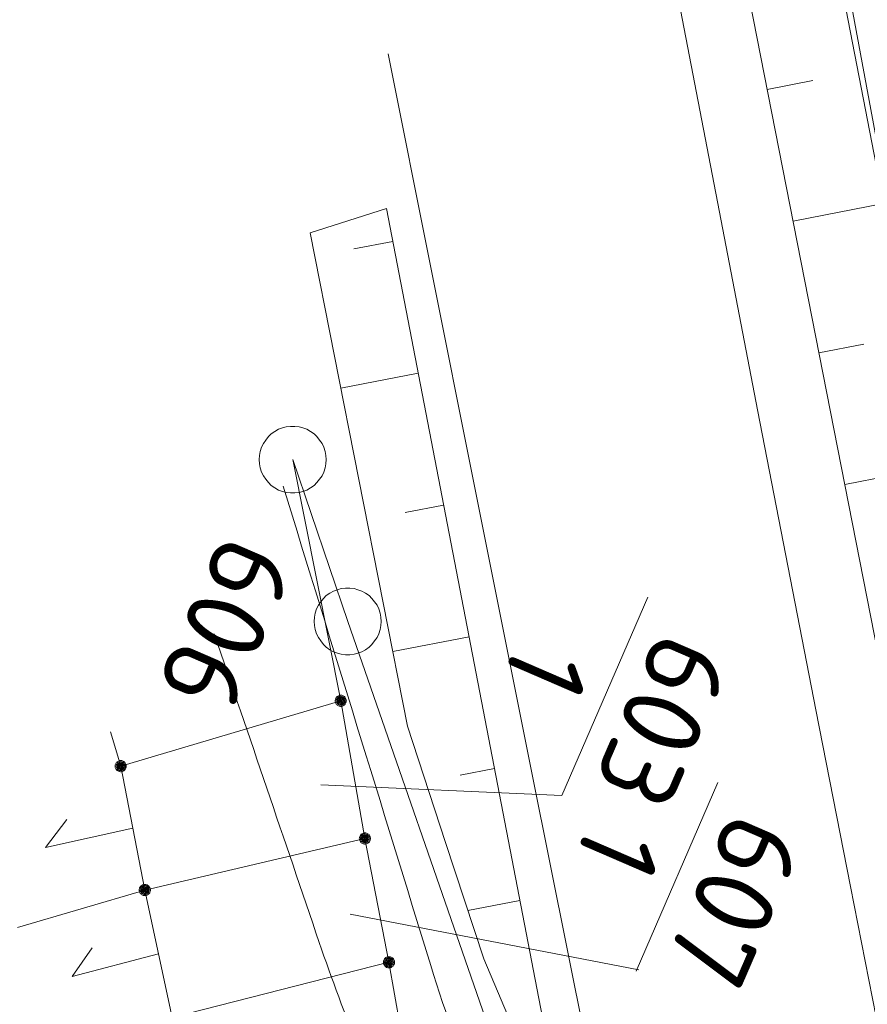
# Model space of a CAD drawing. Header units: metres. Extents: x 3425540 to 3446143, y 5432760 to 5444637.
# Tile 527 of 656: x 3436975 to 3436994, y 5444022 to 5444044. Entities that reach past the tile are written whole.
import ezdxf
from ezdxf.enums import TextEntityAlignment as Align

# ---------------------------------------------------------------- set-up
doc = ezdxf.new("R2010")
doc.units = ezdxf.units.M
for name, color, linetype, lineweight in [('B_Bestand', 9, 'Continuous', 18), ('B_Böschung', 9, 'Continuous', 18), ('B_Flurgrenzen', 9, 'Continuous', 18)]:
    doc.layers.add(name, color=color, linetype=linetype, lineweight=lineweight)
doc.styles.get("Standard").update_dxf_attribs({"font": 'isocpeur.ttf'})

msp = doc.modelspace()

# ---------------------------------------------------------------- linework, layer by layer
at = {"layer": 'B_Bestand'}
for points in [[(3436988.055, 5444054.163), (3436988.971, 5444049.417), (3436989.897, 5444044.603), (3436990.844, 5444039.685), (3436991.785, 5444034.807), (3436993.08, 5444028.136), (3436993.853, 5444024.189), (3436994.591, 5444020.433), (3436995.647, 5444015.77)], [(3436983.514, 5444042.799), (3436985.436, 5444033.172), (3436986.735, 5444026.69), (3436987.924, 5444020.756), (3436988.773, 5444016.51), (3436989.398, 5444013.374), (3436989.983, 5444010.432), (3436990.995, 5444004.198)]]:
    msp.add_lwpolyline(points, dxfattribs=at)
for points, knots in [([(3436989.382, 5444012.815), (3436988.893, 5444013.207), (3436988.404, 5444013.598), (3436987.915, 5444013.989), (3436987.351, 5444014.44), (3436987.152, 5444015.222), (3436986.888, 5444015.896), (3436986.038, 5444018.064), (3436985.15, 5444020.208), (3436984.467, 5444022.426), (3436983.367, 5444025.997), (3436982.267, 5444029.567), (3436981.167, 5444033.137)], [0, 0, 0, 0, 0.084571, 0.084571, 0.084571, 0.182062, 0.182062, 0.182062, 0.49553, 0.49553, 0.49553, 1, 1, 1, 1]), ([(3436966.646, 5444003.147), (3436970.435, 5444004.248), (3436974.224, 5444005.348), (3436978.013, 5444006.448), (3436980.099, 5444007.054), (3436982.129, 5444007.762), (3436984.173, 5444008.576), (3436984.872, 5444008.855), (3436985.466, 5444009.403), (3436985.787, 5444010.116), (3436986.114, 5444010.844), (3436986.027, 5444011.673), (3436985.787, 5444012.391), (3436985.151, 5444014.297), (3436984.516, 5444016.211), (3436983.808, 5444018.097), (3436983.201, 5444019.714), (3436982.53, 5444021.305), (3436981.974, 5444022.939), (3436981.192, 5444025.238), (3436980.409, 5444027.537), (3436979.627, 5444029.836)], [0, 0, 0, 0, 0.28617, 0.28617, 0.28617, 0.443734, 0.443734, 0.443734, 0.497668, 0.497668, 0.497668, 0.55267, 0.55267, 0.55267, 0.698684, 0.698684, 0.698684, 0.823863, 0.823863, 0.823863, 1, 1, 1, 1])]:
    msp.add_open_spline(points, degree=3, knots=knots, dxfattribs=at)
at = {"layer": 'B_Böschung'}
for p, q in [((3436997.84, 5444022.646), (3436991.164, 5444057.202)), ((3436991.992, 5444042.003), (3436993.008, 5444042.202)), ((3436983.479, 5444039.342), (3436981.771, 5444038.798)), ((3436987.594, 5444017.987), (3436983.479, 5444039.342)), ((3436992.571, 5444039.059), (3436994.592, 5444039.456)), ((3436983.62, 5444038.608), (3436982.748, 5444038.44)), ((3436993.149, 5444036.115), (3436994.155, 5444036.313)), ((3436984.188, 5444035.662), (3436982.455, 5444035.328)), ((3436993.727, 5444033.171), (3436995.73, 5444033.565)), ((3436984.755, 5444032.716), (3436983.895, 5444032.55)), ((3436985.323, 5444029.77), (3436983.616, 5444029.441)), ((3436985.89, 5444026.824), (3436985.122, 5444026.676)), ((3436986.458, 5444023.879), (3436985.296, 5444023.655))]:
    msp.add_line(p, q, dxfattribs=at)
for points in [[(3436997.839, 5444022.499), (3436996.597, 5444023.043), (3436995.743, 5444024.208), (3436995.122, 5444026.071), (3436989.145, 5444056.504)], [(3436987.594, 5444017.987), (3436985.652, 5444022.569), (3436984.799, 5444025.17), (3436983.945, 5444027.771), (3436981.771, 5444038.798)]]:
    msp.add_lwpolyline(points, dxfattribs=at)
at = {"layer": 'B_Flurgrenzen'}
for p, q in [((3436994.636, 5444039.793), (3436993.406, 5444046.409)), ((3436982.609, 5444030.114), (3436981.379, 5444033.73)), ((3436982.455, 5444028.34), (3436981.379, 5444033.73)), ((3436989.319, 5444030.653), (3436987.401, 5444026.221)), ((3436987.222, 5444016.829), (3436982.609, 5444030.114)), ((3436982.455, 5444028.34), (3436977.534, 5444026.879)), ((3436982.994, 5444025.263), (3436982.455, 5444028.34)), ((3436977.303, 5444027.648), (3436977.534, 5444026.879)), ((3436977.534, 5444026.879), (3436978.072, 5444024.109)), ((3436987.401, 5444026.221), (3436982.007, 5444026.458)), ((3436990.885, 5444026.511), (3436989.062, 5444022.297)), ((3436982.994, 5444025.263), (3436978.072, 5444024.109)), ((3436983.532, 5444022.494), (3436982.994, 5444025.263)), ((3436978.072, 5444024.109), (3436975.225, 5444023.269)), ((3436978.072, 5444024.109), (3436978.687, 5444021.263)), ((3436989.118, 5444022.327), (3436982.667, 5444023.573)), ((3436983.532, 5444022.494), (3436978.687, 5444021.263)), ((3436984.685, 5444015.984), (3436983.532, 5444022.494))]:
    msp.add_line(p, q, dxfattribs=at)
for points in [[(3436982.129, 5444033.73), (3436982.123, 5444033.824), (3436982.105, 5444033.913), (3436982.076, 5444034.008), (3436982.035, 5444034.09), (3436981.981, 5444034.167), (3436981.922, 5444034.244), (3436981.857, 5444034.309), (3436981.781, 5444034.362), (3436981.698, 5444034.409), (3436981.609, 5444034.439), (3436981.521, 5444034.462), (3436981.426, 5444034.474), (3436981.332, 5444034.474), (3436981.237, 5444034.462), (3436981.149, 5444034.439), (3436981.06, 5444034.409), (3436980.977, 5444034.362), (3436980.901, 5444034.309), (3436980.836, 5444034.244), (3436980.777, 5444034.167), (3436980.723, 5444034.09), (3436980.682, 5444034.008), (3436980.653, 5444033.913), (3436980.635, 5444033.824), (3436980.629, 5444033.73), (3436980.635, 5444033.636), (3436980.653, 5444033.547), (3436980.682, 5444033.452), (3436980.723, 5444033.37), (3436980.777, 5444033.293), (3436980.836, 5444033.216), (3436980.901, 5444033.151), (3436980.977, 5444033.098), (3436981.06, 5444033.051), (3436981.149, 5444033.021), (3436981.237, 5444032.998), (3436981.332, 5444032.986), (3436981.426, 5444032.986), (3436981.521, 5444032.998), (3436981.609, 5444033.021), (3436981.698, 5444033.051), (3436981.781, 5444033.098), (3436981.857, 5444033.151), (3436981.922, 5444033.216), (3436981.981, 5444033.293), (3436982.035, 5444033.37), (3436982.076, 5444033.452), (3436982.105, 5444033.547), (3436982.123, 5444033.636), (3436982.129, 5444033.73)], [(3436983.359, 5444030.114), (3436983.353, 5444030.208), (3436983.335, 5444030.297), (3436983.306, 5444030.392), (3436983.265, 5444030.474), (3436983.211, 5444030.551), (3436983.152, 5444030.628), (3436983.087, 5444030.693), (3436983.011, 5444030.746), (3436982.928, 5444030.793), (3436982.839, 5444030.823), (3436982.751, 5444030.846), (3436982.656, 5444030.858), (3436982.562, 5444030.858), (3436982.467, 5444030.846), (3436982.379, 5444030.823), (3436982.29, 5444030.793), (3436982.207, 5444030.746), (3436982.131, 5444030.693), (3436982.066, 5444030.628), (3436982.007, 5444030.551), (3436981.953, 5444030.474), (3436981.912, 5444030.392), (3436981.883, 5444030.297), (3436981.865, 5444030.208), (3436981.859, 5444030.114), (3436981.865, 5444030.02), (3436981.883, 5444029.931), (3436981.912, 5444029.836), (3436981.953, 5444029.754), (3436982.007, 5444029.677), (3436982.066, 5444029.6), (3436982.131, 5444029.535), (3436982.207, 5444029.482), (3436982.29, 5444029.435), (3436982.379, 5444029.405), (3436982.467, 5444029.382), (3436982.562, 5444029.37), (3436982.656, 5444029.37), (3436982.751, 5444029.382), (3436982.839, 5444029.405), (3436982.928, 5444029.435), (3436983.011, 5444029.482), (3436983.087, 5444029.535), (3436983.152, 5444029.6), (3436983.211, 5444029.677), (3436983.265, 5444029.754), (3436983.306, 5444029.836), (3436983.335, 5444029.931), (3436983.353, 5444030.02), (3436983.359, 5444030.114)], [(3436982.58, 5444028.34), (3436982.579, 5444028.356), (3436982.576, 5444028.371), (3436982.571, 5444028.386), (3436982.564, 5444028.4), (3436982.556, 5444028.414), (3436982.547, 5444028.426), (3436982.535, 5444028.436), (3436982.522, 5444028.445), (3436982.508, 5444028.453), (3436982.493, 5444028.459), (3436982.479, 5444028.463), (3436982.463, 5444028.465), (3436982.447, 5444028.465), (3436982.431, 5444028.463), (3436982.417, 5444028.459), (3436982.402, 5444028.453), (3436982.388, 5444028.445), (3436982.375, 5444028.436), (3436982.363, 5444028.426), (3436982.354, 5444028.414), (3436982.346, 5444028.4), (3436982.339, 5444028.386), (3436982.334, 5444028.371), (3436982.331, 5444028.356), (3436982.33, 5444028.34), (3436982.331, 5444028.324), (3436982.334, 5444028.309), (3436982.339, 5444028.294), (3436982.346, 5444028.28), (3436982.354, 5444028.266), (3436982.363, 5444028.254), (3436982.375, 5444028.244), (3436982.388, 5444028.235), (3436982.402, 5444028.227), (3436982.417, 5444028.221), (3436982.431, 5444028.217), (3436982.447, 5444028.215), (3436982.463, 5444028.215), (3436982.479, 5444028.217), (3436982.493, 5444028.221), (3436982.508, 5444028.227), (3436982.522, 5444028.235), (3436982.535, 5444028.244), (3436982.547, 5444028.254), (3436982.556, 5444028.266), (3436982.564, 5444028.28), (3436982.571, 5444028.294), (3436982.576, 5444028.309), (3436982.579, 5444028.324), (3436982.58, 5444028.34)], [(3436982.555, 5444028.34), (3436982.554, 5444028.354), (3436982.551, 5444028.368), (3436982.547, 5444028.38), (3436982.541, 5444028.393), (3436982.532, 5444028.405), (3436982.522, 5444028.415), (3436982.511, 5444028.424), (3436982.499, 5444028.431), (3436982.486, 5444028.435), (3436982.473, 5444028.438), (3436982.459, 5444028.44), (3436982.444, 5444028.439), (3436982.43, 5444028.437), (3436982.418, 5444028.434), (3436982.405, 5444028.427), (3436982.393, 5444028.419), (3436982.383, 5444028.41), (3436982.373, 5444028.399), (3436982.366, 5444028.387), (3436982.361, 5444028.374), (3436982.357, 5444028.361), (3436982.355, 5444028.347), (3436982.355, 5444028.333), (3436982.357, 5444028.319), (3436982.361, 5444028.306), (3436982.366, 5444028.293), (3436982.373, 5444028.281), (3436982.383, 5444028.27), (3436982.393, 5444028.261), (3436982.405, 5444028.253), (3436982.418, 5444028.246), (3436982.43, 5444028.243), (3436982.444, 5444028.241), (3436982.459, 5444028.24), (3436982.473, 5444028.242), (3436982.486, 5444028.245), (3436982.499, 5444028.249), (3436982.511, 5444028.256), (3436982.522, 5444028.265), (3436982.532, 5444028.275), (3436982.541, 5444028.287), (3436982.547, 5444028.3), (3436982.551, 5444028.312), (3436982.554, 5444028.326), (3436982.555, 5444028.34)], [(3436982.531, 5444028.34), (3436982.53, 5444028.352), (3436982.527, 5444028.364), (3436982.522, 5444028.375), (3436982.516, 5444028.385), (3436982.507, 5444028.395), (3436982.498, 5444028.402), (3436982.487, 5444028.409), (3436982.476, 5444028.413), (3436982.464, 5444028.415), (3436982.452, 5444028.416), (3436982.44, 5444028.414), (3436982.428, 5444028.411), (3436982.418, 5444028.406), (3436982.407, 5444028.399), (3436982.398, 5444028.39), (3436982.391, 5444028.38), (3436982.385, 5444028.37), (3436982.381, 5444028.358), (3436982.379, 5444028.346), (3436982.379, 5444028.334), (3436982.381, 5444028.322), (3436982.385, 5444028.31), (3436982.391, 5444028.3), (3436982.398, 5444028.29), (3436982.407, 5444028.281), (3436982.417, 5444028.274), (3436982.428, 5444028.269), (3436982.44, 5444028.266), (3436982.452, 5444028.264), (3436982.464, 5444028.265), (3436982.476, 5444028.267), (3436982.487, 5444028.271), (3436982.498, 5444028.278), (3436982.507, 5444028.285), (3436982.516, 5444028.295), (3436982.522, 5444028.305), (3436982.527, 5444028.316), (3436982.53, 5444028.328), (3436982.531, 5444028.34)], [(3436982.506, 5444028.34), (3436982.505, 5444028.35), (3436982.502, 5444028.36), (3436982.497, 5444028.369), (3436982.491, 5444028.376), (3436982.484, 5444028.382), (3436982.475, 5444028.387), (3436982.465, 5444028.39), (3436982.455, 5444028.391), (3436982.445, 5444028.39), (3436982.435, 5444028.387), (3436982.426, 5444028.382), (3436982.419, 5444028.376), (3436982.413, 5444028.369), (3436982.408, 5444028.36), (3436982.405, 5444028.35), (3436982.404, 5444028.34), (3436982.405, 5444028.33), (3436982.408, 5444028.32), (3436982.413, 5444028.311), (3436982.419, 5444028.304), (3436982.426, 5444028.298), (3436982.435, 5444028.293), (3436982.445, 5444028.29), (3436982.455, 5444028.289), (3436982.465, 5444028.29), (3436982.475, 5444028.293), (3436982.484, 5444028.298), (3436982.491, 5444028.304), (3436982.497, 5444028.311), (3436982.502, 5444028.32), (3436982.505, 5444028.33), (3436982.506, 5444028.34)], [(3436982.482, 5444028.34), (3436982.481, 5444028.347), (3436982.478, 5444028.354), (3436982.473, 5444028.36), (3436982.467, 5444028.364), (3436982.46, 5444028.366), (3436982.453, 5444028.367), (3436982.446, 5444028.365), (3436982.439, 5444028.362), (3436982.434, 5444028.357), (3436982.43, 5444028.351), (3436982.428, 5444028.344), (3436982.428, 5444028.336), (3436982.43, 5444028.329), (3436982.434, 5444028.323), (3436982.439, 5444028.318), (3436982.446, 5444028.315), (3436982.453, 5444028.313), (3436982.46, 5444028.314), (3436982.467, 5444028.316), (3436982.473, 5444028.32), (3436982.478, 5444028.326), (3436982.481, 5444028.333), (3436982.482, 5444028.34)], [(3436977.659, 5444026.879), (3436977.658, 5444026.895), (3436977.655, 5444026.91), (3436977.65, 5444026.925), (3436977.643, 5444026.939), (3436977.635, 5444026.953), (3436977.626, 5444026.965), (3436977.614, 5444026.975), (3436977.601, 5444026.984), (3436977.587, 5444026.992), (3436977.572, 5444026.998), (3436977.558, 5444027.002), (3436977.542, 5444027.004), (3436977.526, 5444027.004), (3436977.51, 5444027.002), (3436977.496, 5444026.998), (3436977.481, 5444026.992), (3436977.467, 5444026.984), (3436977.454, 5444026.975), (3436977.442, 5444026.965), (3436977.433, 5444026.953), (3436977.425, 5444026.939), (3436977.418, 5444026.925), (3436977.413, 5444026.91), (3436977.41, 5444026.895), (3436977.409, 5444026.879), (3436977.41, 5444026.863), (3436977.413, 5444026.848), (3436977.418, 5444026.833), (3436977.425, 5444026.819), (3436977.433, 5444026.805), (3436977.442, 5444026.793), (3436977.454, 5444026.783), (3436977.467, 5444026.774), (3436977.481, 5444026.766), (3436977.496, 5444026.76), (3436977.51, 5444026.756), (3436977.526, 5444026.754), (3436977.542, 5444026.754), (3436977.558, 5444026.756), (3436977.572, 5444026.76), (3436977.587, 5444026.766), (3436977.601, 5444026.774), (3436977.614, 5444026.783), (3436977.626, 5444026.793), (3436977.635, 5444026.805), (3436977.643, 5444026.819), (3436977.65, 5444026.833), (3436977.655, 5444026.848), (3436977.658, 5444026.863), (3436977.659, 5444026.879)], [(3436977.634, 5444026.879), (3436977.633, 5444026.893), (3436977.63, 5444026.907), (3436977.626, 5444026.919), (3436977.62, 5444026.932), (3436977.611, 5444026.944), (3436977.601, 5444026.954), (3436977.59, 5444026.963), (3436977.578, 5444026.97), (3436977.565, 5444026.974), (3436977.552, 5444026.977), (3436977.538, 5444026.979), (3436977.523, 5444026.978), (3436977.509, 5444026.976), (3436977.497, 5444026.973), (3436977.484, 5444026.966), (3436977.472, 5444026.958), (3436977.462, 5444026.949), (3436977.452, 5444026.938), (3436977.445, 5444026.926), (3436977.44, 5444026.913), (3436977.436, 5444026.9), (3436977.434, 5444026.886), (3436977.434, 5444026.872), (3436977.436, 5444026.858), (3436977.44, 5444026.845), (3436977.445, 5444026.832), (3436977.452, 5444026.82), (3436977.462, 5444026.809), (3436977.472, 5444026.8), (3436977.484, 5444026.792), (3436977.497, 5444026.785), (3436977.509, 5444026.782), (3436977.523, 5444026.78), (3436977.538, 5444026.779), (3436977.552, 5444026.781), (3436977.565, 5444026.784), (3436977.578, 5444026.788), (3436977.59, 5444026.795), (3436977.601, 5444026.804), (3436977.611, 5444026.814), (3436977.62, 5444026.826), (3436977.626, 5444026.839), (3436977.63, 5444026.851), (3436977.633, 5444026.865), (3436977.634, 5444026.879)], [(3436977.61, 5444026.879), (3436977.609, 5444026.891), (3436977.606, 5444026.903), (3436977.601, 5444026.914), (3436977.595, 5444026.924), (3436977.586, 5444026.934), (3436977.577, 5444026.941), (3436977.566, 5444026.948), (3436977.555, 5444026.952), (3436977.543, 5444026.954), (3436977.531, 5444026.955), (3436977.519, 5444026.953), (3436977.507, 5444026.95), (3436977.497, 5444026.945), (3436977.486, 5444026.938), (3436977.477, 5444026.929), (3436977.47, 5444026.919), (3436977.464, 5444026.909), (3436977.46, 5444026.897), (3436977.458, 5444026.885), (3436977.458, 5444026.873), (3436977.46, 5444026.861), (3436977.464, 5444026.849), (3436977.47, 5444026.839), (3436977.477, 5444026.829), (3436977.486, 5444026.82), (3436977.496, 5444026.813), (3436977.507, 5444026.808), (3436977.519, 5444026.805), (3436977.531, 5444026.803), (3436977.543, 5444026.804), (3436977.555, 5444026.806), (3436977.566, 5444026.81), (3436977.577, 5444026.817), (3436977.586, 5444026.824), (3436977.595, 5444026.834), (3436977.601, 5444026.844), (3436977.606, 5444026.855), (3436977.609, 5444026.867), (3436977.61, 5444026.879)], [(3436977.585, 5444026.879), (3436977.584, 5444026.889), (3436977.581, 5444026.899), (3436977.576, 5444026.908), (3436977.57, 5444026.915), (3436977.563, 5444026.921), (3436977.554, 5444026.926), (3436977.544, 5444026.929), (3436977.534, 5444026.93), (3436977.524, 5444026.929), (3436977.514, 5444026.926), (3436977.505, 5444026.921), (3436977.498, 5444026.915), (3436977.492, 5444026.908), (3436977.487, 5444026.899), (3436977.484, 5444026.889), (3436977.483, 5444026.879), (3436977.484, 5444026.869), (3436977.487, 5444026.859), (3436977.492, 5444026.85), (3436977.498, 5444026.843), (3436977.505, 5444026.837), (3436977.514, 5444026.832), (3436977.524, 5444026.829), (3436977.534, 5444026.828), (3436977.544, 5444026.829), (3436977.554, 5444026.832), (3436977.563, 5444026.837), (3436977.57, 5444026.843), (3436977.576, 5444026.85), (3436977.581, 5444026.859), (3436977.584, 5444026.869), (3436977.585, 5444026.879)], [(3436977.561, 5444026.879), (3436977.56, 5444026.886), (3436977.557, 5444026.893), (3436977.552, 5444026.899), (3436977.546, 5444026.903), (3436977.539, 5444026.905), (3436977.532, 5444026.906), (3436977.525, 5444026.904), (3436977.518, 5444026.901), (3436977.513, 5444026.896), (3436977.509, 5444026.89), (3436977.507, 5444026.883), (3436977.507, 5444026.875), (3436977.509, 5444026.868), (3436977.513, 5444026.862), (3436977.518, 5444026.857), (3436977.525, 5444026.854), (3436977.532, 5444026.852), (3436977.539, 5444026.853), (3436977.546, 5444026.855), (3436977.552, 5444026.859), (3436977.557, 5444026.865), (3436977.56, 5444026.872), (3436977.561, 5444026.879)], [(3436977.803, 5444025.494), (3436975.851, 5444025.062), (3436976.326, 5444025.683)], [(3436983.119, 5444025.263), (3436983.118, 5444025.279), (3436983.115, 5444025.294), (3436983.11, 5444025.309), (3436983.103, 5444025.323), (3436983.095, 5444025.337), (3436983.086, 5444025.349), (3436983.074, 5444025.359), (3436983.061, 5444025.368), (3436983.047, 5444025.376), (3436983.032, 5444025.382), (3436983.018, 5444025.386), (3436983.002, 5444025.388), (3436982.986, 5444025.388), (3436982.97, 5444025.386), (3436982.956, 5444025.382), (3436982.941, 5444025.376), (3436982.927, 5444025.368), (3436982.914, 5444025.359), (3436982.902, 5444025.349), (3436982.893, 5444025.337), (3436982.885, 5444025.323), (3436982.878, 5444025.309), (3436982.873, 5444025.294), (3436982.87, 5444025.279), (3436982.869, 5444025.263), (3436982.87, 5444025.247), (3436982.873, 5444025.232), (3436982.878, 5444025.217), (3436982.885, 5444025.203), (3436982.893, 5444025.189), (3436982.902, 5444025.177), (3436982.914, 5444025.167), (3436982.927, 5444025.158), (3436982.941, 5444025.15), (3436982.956, 5444025.144), (3436982.97, 5444025.14), (3436982.986, 5444025.138), (3436983.002, 5444025.138), (3436983.018, 5444025.14), (3436983.032, 5444025.144), (3436983.047, 5444025.15), (3436983.061, 5444025.158), (3436983.074, 5444025.167), (3436983.086, 5444025.177), (3436983.095, 5444025.189), (3436983.103, 5444025.203), (3436983.11, 5444025.217), (3436983.115, 5444025.232), (3436983.118, 5444025.247), (3436983.119, 5444025.263)], [(3436983.094, 5444025.263), (3436983.093, 5444025.277), (3436983.09, 5444025.291), (3436983.086, 5444025.303), (3436983.08, 5444025.316), (3436983.071, 5444025.328), (3436983.061, 5444025.338), (3436983.05, 5444025.347), (3436983.038, 5444025.354), (3436983.025, 5444025.358), (3436983.012, 5444025.361), (3436982.998, 5444025.363), (3436982.983, 5444025.362), (3436982.969, 5444025.36), (3436982.957, 5444025.357), (3436982.944, 5444025.35), (3436982.932, 5444025.342), (3436982.922, 5444025.333), (3436982.912, 5444025.322), (3436982.905, 5444025.31), (3436982.9, 5444025.297), (3436982.896, 5444025.284), (3436982.894, 5444025.27), (3436982.894, 5444025.256), (3436982.896, 5444025.242), (3436982.9, 5444025.229), (3436982.905, 5444025.216), (3436982.912, 5444025.204), (3436982.922, 5444025.193), (3436982.932, 5444025.184), (3436982.944, 5444025.176), (3436982.957, 5444025.169), (3436982.969, 5444025.166), (3436982.983, 5444025.164), (3436982.998, 5444025.163), (3436983.012, 5444025.165), (3436983.025, 5444025.168), (3436983.038, 5444025.172), (3436983.05, 5444025.179), (3436983.061, 5444025.188), (3436983.071, 5444025.198), (3436983.08, 5444025.21), (3436983.086, 5444025.223), (3436983.09, 5444025.235), (3436983.093, 5444025.249), (3436983.094, 5444025.263)], [(3436983.07, 5444025.263), (3436983.069, 5444025.275), (3436983.066, 5444025.287), (3436983.061, 5444025.298), (3436983.055, 5444025.308), (3436983.046, 5444025.318), (3436983.037, 5444025.325), (3436983.026, 5444025.332), (3436983.015, 5444025.336), (3436983.003, 5444025.338), (3436982.991, 5444025.339), (3436982.979, 5444025.337), (3436982.967, 5444025.334), (3436982.957, 5444025.329), (3436982.946, 5444025.322), (3436982.937, 5444025.313), (3436982.93, 5444025.303), (3436982.924, 5444025.293), (3436982.92, 5444025.281), (3436982.918, 5444025.269), (3436982.918, 5444025.257), (3436982.92, 5444025.245), (3436982.924, 5444025.233), (3436982.93, 5444025.223), (3436982.937, 5444025.213), (3436982.946, 5444025.204), (3436982.956, 5444025.197), (3436982.967, 5444025.192), (3436982.979, 5444025.189), (3436982.991, 5444025.187), (3436983.003, 5444025.188), (3436983.015, 5444025.19), (3436983.026, 5444025.194), (3436983.037, 5444025.201), (3436983.046, 5444025.208), (3436983.055, 5444025.218), (3436983.061, 5444025.228), (3436983.066, 5444025.239), (3436983.069, 5444025.251), (3436983.07, 5444025.263)], [(3436983.045, 5444025.263), (3436983.044, 5444025.273), (3436983.041, 5444025.283), (3436983.036, 5444025.292), (3436983.03, 5444025.299), (3436983.023, 5444025.305), (3436983.014, 5444025.31), (3436983.004, 5444025.313), (3436982.994, 5444025.314), (3436982.984, 5444025.313), (3436982.974, 5444025.31), (3436982.965, 5444025.305), (3436982.958, 5444025.299), (3436982.952, 5444025.292), (3436982.947, 5444025.283), (3436982.944, 5444025.273), (3436982.943, 5444025.263), (3436982.944, 5444025.253), (3436982.947, 5444025.243), (3436982.952, 5444025.234), (3436982.958, 5444025.227), (3436982.965, 5444025.221), (3436982.974, 5444025.216), (3436982.984, 5444025.213), (3436982.994, 5444025.212), (3436983.004, 5444025.213), (3436983.014, 5444025.216), (3436983.023, 5444025.221), (3436983.03, 5444025.227), (3436983.036, 5444025.234), (3436983.041, 5444025.243), (3436983.044, 5444025.253), (3436983.045, 5444025.263)], [(3436983.021, 5444025.263), (3436983.02, 5444025.27), (3436983.017, 5444025.277), (3436983.012, 5444025.283), (3436983.006, 5444025.287), (3436982.999, 5444025.289), (3436982.992, 5444025.29), (3436982.985, 5444025.288), (3436982.978, 5444025.285), (3436982.973, 5444025.28), (3436982.969, 5444025.274), (3436982.967, 5444025.267), (3436982.967, 5444025.259), (3436982.969, 5444025.252), (3436982.973, 5444025.246), (3436982.978, 5444025.241), (3436982.985, 5444025.238), (3436982.992, 5444025.236), (3436982.999, 5444025.237), (3436983.006, 5444025.239), (3436983.012, 5444025.243), (3436983.017, 5444025.249), (3436983.02, 5444025.256), (3436983.021, 5444025.263)], [(3436978.197, 5444024.109), (3436978.196, 5444024.125), (3436978.193, 5444024.14), (3436978.188, 5444024.155), (3436978.181, 5444024.169), (3436978.173, 5444024.183), (3436978.164, 5444024.195), (3436978.152, 5444024.205), (3436978.139, 5444024.214), (3436978.125, 5444024.222), (3436978.11, 5444024.228), (3436978.096, 5444024.232), (3436978.08, 5444024.234), (3436978.064, 5444024.234), (3436978.048, 5444024.232), (3436978.034, 5444024.228), (3436978.019, 5444024.222), (3436978.005, 5444024.214), (3436977.992, 5444024.205), (3436977.98, 5444024.195), (3436977.971, 5444024.183), (3436977.963, 5444024.169), (3436977.956, 5444024.155), (3436977.951, 5444024.14), (3436977.948, 5444024.125), (3436977.947, 5444024.109), (3436977.948, 5444024.093), (3436977.951, 5444024.078), (3436977.956, 5444024.063), (3436977.963, 5444024.049), (3436977.971, 5444024.035), (3436977.98, 5444024.023), (3436977.992, 5444024.013), (3436978.005, 5444024.004), (3436978.019, 5444023.996), (3436978.034, 5444023.99), (3436978.048, 5444023.986), (3436978.064, 5444023.984), (3436978.08, 5444023.984), (3436978.096, 5444023.986), (3436978.11, 5444023.99), (3436978.125, 5444023.996), (3436978.139, 5444024.004), (3436978.152, 5444024.013), (3436978.164, 5444024.023), (3436978.173, 5444024.035), (3436978.181, 5444024.049), (3436978.188, 5444024.063), (3436978.193, 5444024.078), (3436978.196, 5444024.093), (3436978.197, 5444024.109)], [(3436978.172, 5444024.109), (3436978.171, 5444024.123), (3436978.168, 5444024.137), (3436978.164, 5444024.149), (3436978.158, 5444024.162), (3436978.149, 5444024.174), (3436978.139, 5444024.184), (3436978.128, 5444024.193), (3436978.116, 5444024.2), (3436978.103, 5444024.204), (3436978.09, 5444024.207), (3436978.076, 5444024.209), (3436978.061, 5444024.208), (3436978.047, 5444024.206), (3436978.035, 5444024.203), (3436978.022, 5444024.196), (3436978.01, 5444024.188), (3436978, 5444024.179), (3436977.99, 5444024.168), (3436977.983, 5444024.156), (3436977.978, 5444024.143), (3436977.974, 5444024.13), (3436977.972, 5444024.116), (3436977.972, 5444024.102), (3436977.974, 5444024.088), (3436977.978, 5444024.075), (3436977.983, 5444024.062), (3436977.99, 5444024.05), (3436978, 5444024.039), (3436978.01, 5444024.03), (3436978.022, 5444024.022), (3436978.035, 5444024.015), (3436978.047, 5444024.012), (3436978.061, 5444024.01), (3436978.076, 5444024.009), (3436978.09, 5444024.011), (3436978.103, 5444024.014), (3436978.116, 5444024.018), (3436978.128, 5444024.025), (3436978.139, 5444024.034), (3436978.149, 5444024.044), (3436978.158, 5444024.056), (3436978.164, 5444024.069), (3436978.168, 5444024.081), (3436978.171, 5444024.095), (3436978.172, 5444024.109)], [(3436978.148, 5444024.109), (3436978.147, 5444024.121), (3436978.144, 5444024.133), (3436978.139, 5444024.144), (3436978.133, 5444024.154), (3436978.124, 5444024.164), (3436978.115, 5444024.171), (3436978.104, 5444024.178), (3436978.093, 5444024.182), (3436978.081, 5444024.184), (3436978.069, 5444024.185), (3436978.057, 5444024.183), (3436978.045, 5444024.18), (3436978.035, 5444024.175), (3436978.024, 5444024.168), (3436978.015, 5444024.159), (3436978.008, 5444024.149), (3436978.002, 5444024.139), (3436977.998, 5444024.127), (3436977.996, 5444024.115), (3436977.996, 5444024.103), (3436977.998, 5444024.091), (3436978.002, 5444024.079), (3436978.008, 5444024.069), (3436978.015, 5444024.059), (3436978.024, 5444024.05), (3436978.034, 5444024.043), (3436978.045, 5444024.038), (3436978.057, 5444024.035), (3436978.069, 5444024.033), (3436978.081, 5444024.034), (3436978.093, 5444024.036), (3436978.104, 5444024.04), (3436978.115, 5444024.047), (3436978.124, 5444024.054), (3436978.133, 5444024.064), (3436978.139, 5444024.074), (3436978.144, 5444024.085), (3436978.147, 5444024.097), (3436978.148, 5444024.109)], [(3436978.123, 5444024.109), (3436978.122, 5444024.119), (3436978.119, 5444024.129), (3436978.114, 5444024.138), (3436978.108, 5444024.145), (3436978.101, 5444024.151), (3436978.092, 5444024.156), (3436978.082, 5444024.159), (3436978.072, 5444024.16), (3436978.062, 5444024.159), (3436978.052, 5444024.156), (3436978.043, 5444024.151), (3436978.036, 5444024.145), (3436978.03, 5444024.138), (3436978.025, 5444024.129), (3436978.022, 5444024.119), (3436978.021, 5444024.109), (3436978.022, 5444024.099), (3436978.025, 5444024.089), (3436978.03, 5444024.08), (3436978.036, 5444024.073), (3436978.043, 5444024.067), (3436978.052, 5444024.062), (3436978.062, 5444024.059), (3436978.072, 5444024.058), (3436978.082, 5444024.059), (3436978.092, 5444024.062), (3436978.101, 5444024.067), (3436978.108, 5444024.073), (3436978.114, 5444024.08), (3436978.119, 5444024.089), (3436978.122, 5444024.099), (3436978.123, 5444024.109)], [(3436978.099, 5444024.109), (3436978.098, 5444024.116), (3436978.095, 5444024.123), (3436978.09, 5444024.129), (3436978.084, 5444024.133), (3436978.077, 5444024.135), (3436978.07, 5444024.136), (3436978.063, 5444024.134), (3436978.056, 5444024.131), (3436978.051, 5444024.126), (3436978.047, 5444024.12), (3436978.045, 5444024.113), (3436978.045, 5444024.105), (3436978.047, 5444024.098), (3436978.051, 5444024.092), (3436978.056, 5444024.087), (3436978.063, 5444024.084), (3436978.07, 5444024.082), (3436978.077, 5444024.083), (3436978.084, 5444024.085), (3436978.09, 5444024.089), (3436978.095, 5444024.095), (3436978.098, 5444024.102), (3436978.099, 5444024.109)], [(3436978.378, 5444022.686), (3436976.445, 5444022.178), (3436976.895, 5444022.817)], [(3436983.657, 5444022.494), (3436983.656, 5444022.51), (3436983.653, 5444022.525), (3436983.648, 5444022.54), (3436983.641, 5444022.554), (3436983.633, 5444022.568), (3436983.624, 5444022.58), (3436983.612, 5444022.59), (3436983.599, 5444022.599), (3436983.585, 5444022.607), (3436983.57, 5444022.613), (3436983.556, 5444022.617), (3436983.54, 5444022.619), (3436983.524, 5444022.619), (3436983.508, 5444022.617), (3436983.494, 5444022.613), (3436983.479, 5444022.607), (3436983.465, 5444022.599), (3436983.452, 5444022.59), (3436983.44, 5444022.58), (3436983.431, 5444022.568), (3436983.423, 5444022.554), (3436983.416, 5444022.54), (3436983.411, 5444022.525), (3436983.408, 5444022.51), (3436983.407, 5444022.494), (3436983.408, 5444022.478), (3436983.411, 5444022.463), (3436983.416, 5444022.448), (3436983.423, 5444022.434), (3436983.431, 5444022.42), (3436983.44, 5444022.408), (3436983.452, 5444022.398), (3436983.465, 5444022.389), (3436983.479, 5444022.381), (3436983.494, 5444022.375), (3436983.508, 5444022.371), (3436983.524, 5444022.369), (3436983.54, 5444022.369), (3436983.556, 5444022.371), (3436983.57, 5444022.375), (3436983.585, 5444022.381), (3436983.599, 5444022.389), (3436983.612, 5444022.398), (3436983.624, 5444022.408), (3436983.633, 5444022.42), (3436983.641, 5444022.434), (3436983.648, 5444022.448), (3436983.653, 5444022.463), (3436983.656, 5444022.478), (3436983.657, 5444022.494)], [(3436983.632, 5444022.494), (3436983.631, 5444022.508), (3436983.628, 5444022.522), (3436983.624, 5444022.534), (3436983.618, 5444022.547), (3436983.609, 5444022.559), (3436983.599, 5444022.569), (3436983.588, 5444022.578), (3436983.576, 5444022.585), (3436983.563, 5444022.589), (3436983.55, 5444022.592), (3436983.536, 5444022.594), (3436983.521, 5444022.593), (3436983.507, 5444022.591), (3436983.495, 5444022.588), (3436983.482, 5444022.581), (3436983.47, 5444022.573), (3436983.46, 5444022.564), (3436983.45, 5444022.553), (3436983.443, 5444022.541), (3436983.438, 5444022.528), (3436983.434, 5444022.515), (3436983.432, 5444022.501), (3436983.432, 5444022.487), (3436983.434, 5444022.473), (3436983.438, 5444022.46), (3436983.443, 5444022.447), (3436983.45, 5444022.435), (3436983.46, 5444022.424), (3436983.47, 5444022.415), (3436983.482, 5444022.407), (3436983.495, 5444022.4), (3436983.507, 5444022.397), (3436983.521, 5444022.395), (3436983.536, 5444022.394), (3436983.55, 5444022.396), (3436983.563, 5444022.399), (3436983.576, 5444022.403), (3436983.588, 5444022.41), (3436983.599, 5444022.419), (3436983.609, 5444022.429), (3436983.618, 5444022.441), (3436983.624, 5444022.454), (3436983.628, 5444022.466), (3436983.631, 5444022.48), (3436983.632, 5444022.494)], [(3436983.608, 5444022.494), (3436983.607, 5444022.506), (3436983.604, 5444022.518), (3436983.599, 5444022.529), (3436983.593, 5444022.539), (3436983.584, 5444022.549), (3436983.575, 5444022.556), (3436983.564, 5444022.563), (3436983.553, 5444022.567), (3436983.541, 5444022.569), (3436983.529, 5444022.57), (3436983.517, 5444022.568), (3436983.505, 5444022.565), (3436983.495, 5444022.56), (3436983.484, 5444022.553), (3436983.475, 5444022.544), (3436983.468, 5444022.534), (3436983.462, 5444022.524), (3436983.458, 5444022.512), (3436983.456, 5444022.5), (3436983.456, 5444022.488), (3436983.458, 5444022.476), (3436983.462, 5444022.464), (3436983.468, 5444022.454), (3436983.475, 5444022.444), (3436983.484, 5444022.435), (3436983.494, 5444022.428), (3436983.505, 5444022.423), (3436983.517, 5444022.42), (3436983.529, 5444022.418), (3436983.541, 5444022.419), (3436983.553, 5444022.421), (3436983.564, 5444022.425), (3436983.575, 5444022.432), (3436983.584, 5444022.439), (3436983.593, 5444022.449), (3436983.599, 5444022.459), (3436983.604, 5444022.47), (3436983.607, 5444022.482), (3436983.608, 5444022.494)], [(3436983.583, 5444022.494), (3436983.582, 5444022.504), (3436983.579, 5444022.514), (3436983.574, 5444022.523), (3436983.568, 5444022.53), (3436983.561, 5444022.536), (3436983.552, 5444022.541), (3436983.542, 5444022.544), (3436983.532, 5444022.545), (3436983.522, 5444022.544), (3436983.512, 5444022.541), (3436983.503, 5444022.536), (3436983.496, 5444022.53), (3436983.49, 5444022.523), (3436983.485, 5444022.514), (3436983.482, 5444022.504), (3436983.481, 5444022.494), (3436983.482, 5444022.484), (3436983.485, 5444022.474), (3436983.49, 5444022.465), (3436983.496, 5444022.458), (3436983.503, 5444022.452), (3436983.512, 5444022.447), (3436983.522, 5444022.444), (3436983.532, 5444022.443), (3436983.542, 5444022.444), (3436983.552, 5444022.447), (3436983.561, 5444022.452), (3436983.568, 5444022.458), (3436983.574, 5444022.465), (3436983.579, 5444022.474), (3436983.582, 5444022.484), (3436983.583, 5444022.494)], [(3436983.559, 5444022.494), (3436983.558, 5444022.501), (3436983.555, 5444022.508), (3436983.55, 5444022.514), (3436983.544, 5444022.518), (3436983.537, 5444022.52), (3436983.53, 5444022.521), (3436983.523, 5444022.519), (3436983.516, 5444022.516), (3436983.511, 5444022.511), (3436983.507, 5444022.505), (3436983.505, 5444022.498), (3436983.505, 5444022.49), (3436983.507, 5444022.483), (3436983.511, 5444022.477), (3436983.516, 5444022.472), (3436983.523, 5444022.469), (3436983.53, 5444022.467), (3436983.537, 5444022.468), (3436983.544, 5444022.47), (3436983.55, 5444022.474), (3436983.555, 5444022.48), (3436983.558, 5444022.487), (3436983.559, 5444022.494)]]:
    msp.add_lwpolyline(points, dxfattribs=at)

# ---------------------------------------------------------------- texts
msp.add_text('606', height=1.8, rotation=246.5999, dxfattribs=at).set_placement((3436979.882, 5444030.027), align=Align.MIDDLE)
for s, p in [('603', (3436988.819, 5444028.239)), ('607', (3436990.432, 5444024.207))]:
    msp.add_text(s, height=1.8, rotation=246.5999, dxfattribs=at).set_placement(p, align=Align.CENTER)
for p in [(3436987.901, 5444028.636), (3436989.514, 5444024.603)]:
    msp.add_text('1', height=1.8, rotation=246.5999, dxfattribs=at).set_placement(p, align=Align.TOP_CENTER)

doc.saveas('drawing.dxf')
